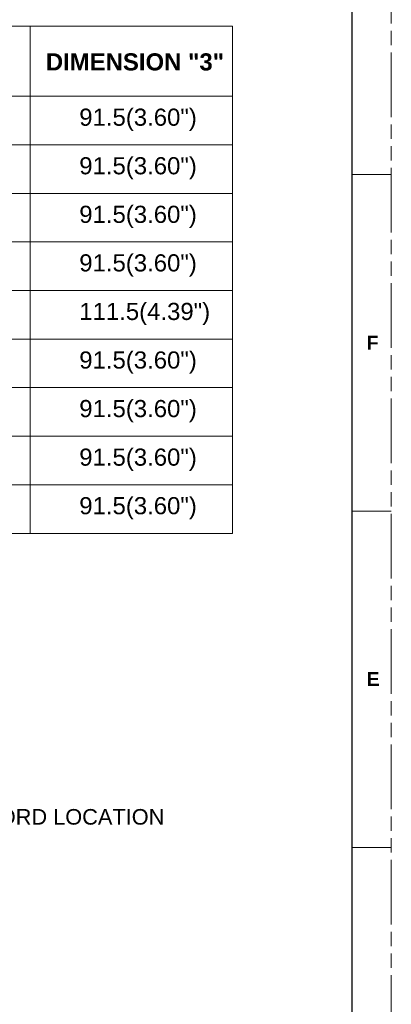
# Model space of a CAD drawing. Header units: millimetres. Extents: x 3925 to 5043, y -86 to 778.
# Tile 324 of 325: x 4923 to 5043, y 295 to 611. Entities that reach past the tile are written whole.
import ezdxf

# ---------------------------------------------------------------- set-up
doc = ezdxf.new("R2010")
doc.units = ezdxf.units.MM
doc.header["$LTSCALE"] = 46.255
doc.linetypes.add('PHANTOM', pattern=[0.8, 0.45, -0.05, 0.1, -0.05, 0.1, -0.05])
doc.layers.get('0').update_dxf_attribs({"linetype": 'CONTINUOUS'})
doc.styles.add('SLDTEXTSTYLE0', font='arialbd.ttf', dxfattribs={"height": 5.5})
doc.styles.add('SLDTEXTSTYLE2', font='arial.ttf')

msp = doc.modelspace()

# ---------------------------------------------------------------- linework, layer by layer
at = {"color": 7, "linetype": 'PHANTOM', "lineweight": 0}
msp.add_line((5042.5114, -86.0394), (5042.5114, 777.5606), dxfattribs=at)
at = {"color": 7, "linetype": 'Continuous', "lineweight": 30}
msp.add_line((5029.8114, 752.1606), (5029.8114, -60.6394), dxfattribs=at)
at = {"color": 0, "linetype": 'Continuous', "lineweight": 0}
for p, q in [((4991.5505, 609.3361), (4631.9229, 609.3361)), ((4926.5505, 609.3361), (4926.5505, 446.5477)), ((4991.5505, 609.3361), (4991.5505, 446.5477)), ((4631.9229, 586.7877), (4991.5505, 586.7877)), ((4631.9229, 571.2055), (4991.5505, 571.2055)), ((4631.9229, 571.2055), (4991.5505, 571.2055)), ((4631.9229, 555.6233), (4991.5505, 555.6233)), ((4631.9229, 540.0411), (4991.5505, 540.0411)), ((4631.9229, 524.4588), (4991.5505, 524.4588)), ((4631.9229, 508.8766), (4991.5505, 508.8766)), ((4631.9229, 493.2944), (4991.5505, 493.2944)), ((4631.9229, 477.7122), (4991.5505, 477.7122)), ((4631.9229, 462.13), (4991.5505, 462.13)), ((4631.9229, 446.5477), (4991.5505, 446.5477))]:
    msp.add_line(p, q, dxfattribs=at)
at = {"color": 7, "linetype": 'Continuous', "lineweight": 0}
for p, q in [((5029.8114, 561.6606), (5042.5114, 561.6606)), ((5029.8114, 453.7106), (5042.5114, 453.7106)), ((5029.8114, 345.7606), (5042.5114, 345.7606))]:
    msp.add_line(p, q, dxfattribs=at)

# ---------------------------------------------------------------- texts
at = {"color": 0, "linetype": 'Continuous', "lineweight": 0, "char_height": 5.5, "attachment_point": 1}
for s, insert, style in [('DIMENSION "3"', (4931.5728, 600.5782), 'SLDTEXTSTYLE0'), ('{\\fArial|b0|i0|c0|p34;91.5(3.60")}', (4942.3132, 582.8303), 'SLDTEXTSTYLE2'), ('{\\fArial|b0|i0|c0|p34;91.5(3.60")}', (4942.3132, 567.2481), 'SLDTEXTSTYLE2'), ('{\\fArial|b0|i0|c0|p34;91.5(3.60")}', (4942.3132, 551.6659), 'SLDTEXTSTYLE2'), ('{\\fArial|b0|i0|c0|p34;91.5(3.60")}', (4942.3132, 536.0836), 'SLDTEXTSTYLE2'), ('111.5(4.39")', (4942.3132, 520.5014), 'SLDTEXTSTYLE2'), ('{\\fArial|b0|i0|c0|p34;91.5(3.60")}', (4942.3132, 504.9192), 'SLDTEXTSTYLE2'), ('{\\fArial|b0|i0|c0|p34;91.5(3.60")}', (4942.3132, 489.337), 'SLDTEXTSTYLE2'), ('{\\fArial|b0|i0|c0|p34;91.5(3.60")}', (4942.3132, 473.7548), 'SLDTEXTSTYLE2'), ('{\\fArial|b0|i0|c0|p34;91.5(3.60")}', (4942.3132, 458.1725), 'SLDTEXTSTYLE2')]:
    msp.add_mtext(s, dxfattribs=dict(at, insert=insert, style=style))
at = {"color": 7, "linetype": 'Continuous', "lineweight": 0, "char_height": 4.445, "attachment_point": 1, "style": 'SLDTEXTSTYLE0'}
for s, insert in [('F', (5034.6057, 509.9583)), ('E', (5034.6057, 402.0083))]:
    msp.add_mtext(s, dxfattribs=dict(at, insert=insert))
at = {"color": 2, "linetype": 'Continuous', "lineweight": 0, "insert": (4883.1024, 358.0832), "char_height": 5, "attachment_point": 1, "style": 'SLDTEXTSTYLE2'}
msp.add_mtext('POWER CORD LOCATION', dxfattribs=at)

doc.saveas('drawing.dxf')
